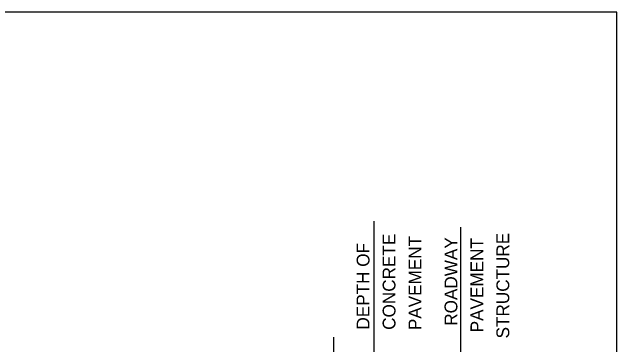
# Model space of a CAD drawing. Extents: x 636530 to 644067, y 294168 to 299122.
# Drawn here: x 643896.2 to 644037.8, y 296451.5 to 296529.5 of the extents above; entities that cross this region are included whole.
import ezdxf

# ---------------------------------------------------------------- set-up
doc = ezdxf.new("R2010")
doc.units = 0
doc.layers.add('1', color=7, linetype='Continuous')

msp = doc.modelspace()

# ---------------------------------------------------------------- linework, layer by layer
at = {"layer": '1'}
for p, q in [((644037.78, 296529.48), (643251.78, 296529.48)), ((644037.78, 295965.48), (644037.78, 296529.48)), ((643980.95, 296437.89), (643980.95, 296480.5)), ((644001.24, 296430.69), (644001.24, 296479.06)), ((643971.41, 296453.32), (643971.41, 296435.11))]:
    msp.add_line(p, q, dxfattribs=at)

# ---------------------------------------------------------------- texts
for s, p in [('STRUCTURE', (644012.58, 296453.04)), ('CONCRETE', (643985.95, 296455.05)), ('PAVEMENT', (643992.02, 296454.98)), ('ROADWAY', (644000.44, 296456.01)), ('PAVEMENT', (644006.51, 296454.47)), ('DEPTH OF', (643979.87, 296455.11))]:
    msp.add_text(s, height=3, rotation=90, dxfattribs=at).set_placement(p)

doc.saveas('drawing.dxf')
